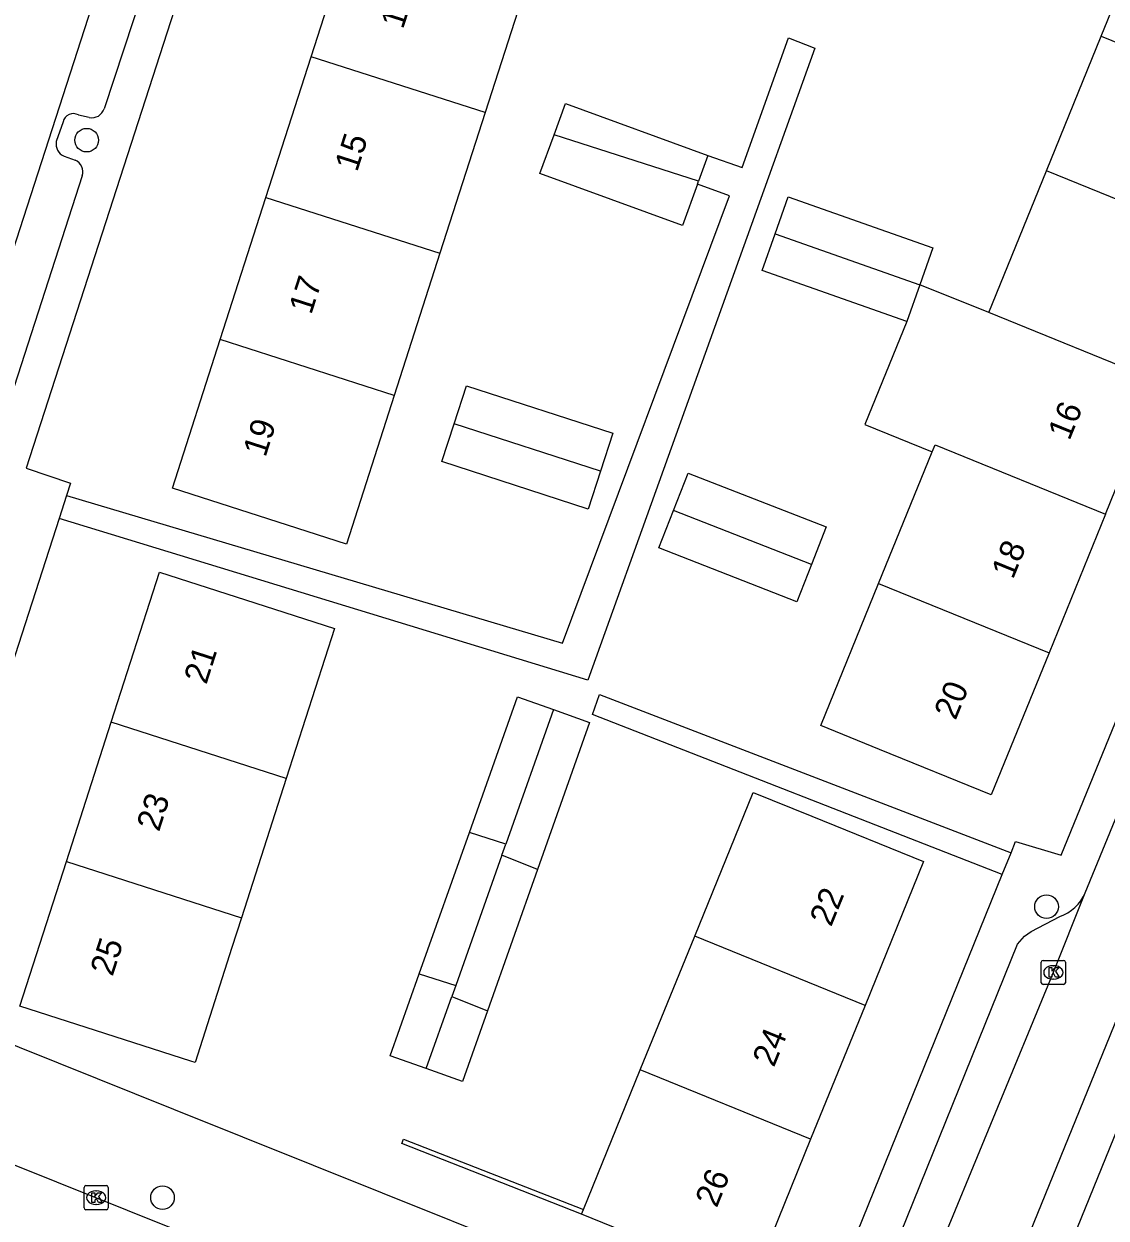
# Model space of a CAD drawing. Extents: x 162812 to 163818, y 381639 to 382470.
# Drawn here: x 163228.08 to 163272.9, y 382018.96 to 382068.45 of the extents above; entities that cross this region are included whole.
import ezdxf

# ---------------------------------------------------------------- set-up
doc = ezdxf.new("R2010")
doc.units = 0
for name, color, linetype in [('IMGEO_Boom', 7, 'Continuous'), ('IMGEO_Haag', 7, 'Continuous'), ('IMGEO_Kolk', 7, 'Continuous'), ('IMGEO_Pand', 7, 'Continuous'), ('IMGEO_Pand_nummerreeks', 7, 'Continuous'), ('IMGEO_Rijbaan_lokaal_open', 7, 'Continuous'), ('IMGEO_Voetpad_open', 7, 'Continuous')]:
    doc.layers.add(name, color=color, linetype=linetype)

msp = doc.modelspace()

# ---------------------------------------------------------------- linework, layer by layer
at = {"layer": 'IMGEO_Boom'}
for centre in [(163230.681, 382063.626), (163270.432, 382031.866), (163233.82, 382019.811)]:
    msp.add_circle(centre, 0.489, dxfattribs=at)
at = {"layer": 'IMGEO_Haag'}
msp.add_lwpolyline([(163251.18, 382019.128), (163243.729, 382022.052), (163243.802, 382022.238), (163251.255, 382019.313)], dxfattribs=at)
at = {"layer": 'IMGEO_Kolk'}
for p, q in [((163270.214, 382028.715), (163270.214, 382029.567)), ((163270.289, 382029.641), (163271.141, 382029.641)), ((163270.702, 382029.421), (163270.727, 382029.421)), ((163271.215, 382029.567), (163271.215, 382028.715)), ((163270.725, 382028.861), (163270.7, 382028.861)), ((163271.141, 382028.641), (163270.289, 382028.641)), ((163230.573, 382019.383), (163230.573, 382020.235)), ((163230.648, 382020.309), (163231.5, 382020.309)), ((163231.061, 382020.089), (163231.086, 382020.089)), ((163231.574, 382020.235), (163231.574, 382019.383)), ((163231.084, 382019.529), (163231.059, 382019.529)), ((163231.5, 382019.309), (163230.648, 382019.309))]:
    msp.add_line(p, q, dxfattribs=at)
for points in [[(163270.214, 382028.715), (163270.214, 382029.567)], [(163270.289, 382029.641), (163271.141, 382029.641)], [(163270.535, 382029.341), (163270.658, 382029.341), (163270.658, 382029.19), (163270.788, 382029.341), (163270.952, 382029.341), (163270.806, 382029.19), (163270.959, 382028.941), (163270.807, 382028.941), (163270.722, 382029.105), (163270.658, 382029.038), (163270.658, 382028.941), (163270.535, 382028.941), (163270.535, 382029.341)], [(163271.215, 382029.567), (163271.215, 382028.715)], [(163271.141, 382028.641), (163270.289, 382028.641)], [(163230.573, 382019.383), (163230.573, 382020.235)], [(163230.648, 382020.309), (163231.5, 382020.309)], [(163230.894, 382020.009), (163231.017, 382020.009), (163231.017, 382019.858), (163231.147, 382020.009), (163231.311, 382020.009), (163231.165, 382019.858), (163231.318, 382019.609), (163231.166, 382019.609), (163231.081, 382019.773), (163231.017, 382019.706), (163231.017, 382019.609), (163230.894, 382019.609), (163230.894, 382020.009)], [(163231.574, 382020.235), (163231.574, 382019.383)], [(163231.5, 382019.309), (163230.648, 382019.309)]]:
    msp.add_lwpolyline(points, dxfattribs=at)
for centre, start, end in [((163270.291, 382029.565), 91.552, 178.448), ((163270.291, 382029.565), 91.552, 178.448), ((163271.139, 382029.565), 1.552, 88.448), ((163271.139, 382029.565), 1.552, 88.448), ((163270.291, 382028.717), 181.552, 268.448), ((163270.291, 382028.717), 181.552, 268.448), ((163271.139, 382028.717), 271.552, 358.448), ((163271.139, 382028.717), 271.552, 358.448), ((163230.65, 382020.233), 91.552, 178.448), ((163230.65, 382020.233), 91.552, 178.448), ((163231.498, 382020.233), 1.552, 88.448), ((163231.498, 382020.233), 1.552, 88.448), ((163230.65, 382019.385), 181.552, 268.448), ((163230.65, 382019.385), 181.552, 268.448), ((163231.498, 382019.385), 271.552, 358.448), ((163231.498, 382019.385), 271.552, 358.448)]:
    msp.add_arc(centre, 0.0765, start, end, dxfattribs=at)
for centre, major_axis, ratio, start_param, end_param in [((163270.701, 382029.141), (-0.387, 0.002), 0.722429, 4.712389, 7.853982), ((163270.726, 382029.141), (-0.39, 0.002), 0.717154, 1.570796, 4.712389), ((163231.06, 382019.809), (-0.387, 0.002), 0.722429, 4.712389, 7.853982), ((163231.085, 382019.809), (-0.39, 0.002), 0.717154, 1.570796, 4.712389)]:
    msp.add_ellipse(centre, major_axis=major_axis, ratio=ratio, start_param=start_param, end_param=end_param, dxfattribs=at)
at = {"layer": 'IMGEO_Pand'}
for points in [[(163272.7, 382067.933), (163274.938, 382073.436)], [(163239.976, 382067.082), (163241.867, 382072.971)], [(163249.072, 382070.658), (163247.181, 382064.768)], [(163270.433, 382062.359), (163272.7, 382067.933)], [(163272.7, 382067.933), (163279.759, 382065.061)], [(163238.106, 382061.258), (163239.976, 382067.082)], [(163247.181, 382064.768), (163239.976, 382067.082)], [(163250.036, 382063.851), (163250.509, 382065.148), (163256.411, 382062.992)], [(163247.181, 382064.768), (163245.311, 382058.945)], [(163255.978, 382061.804), (163255.353, 382060.095), (163249.451, 382062.251), (163250.036, 382063.851)], [(163256.023, 382061.928), (163250.036, 382063.851)], [(163256.411, 382062.992), (163256.023, 382061.928)], [(163268.043, 382056.484), (163270.433, 382062.359)], [(163277.492, 382059.487), (163270.433, 382062.359)], [(163255.978, 382061.804), (163256.023, 382061.928)], [(163236.214, 382055.363), (163238.106, 382061.258)], [(163238.106, 382061.258), (163245.311, 382058.945)], [(163259.188, 382059.75), (163259.727, 382061.28), (163265.721, 382059.166), (163265.182, 382057.637)], [(163264.643, 382056.108), (163258.649, 382058.221), (163259.188, 382059.75)], [(163259.188, 382059.75), (163265.182, 382057.637)], [(163245.311, 382058.945), (163243.419, 382053.05)], [(163265.182, 382057.637), (163264.643, 382056.108)], [(163268.043, 382056.484), (163265.182, 382057.637)], [(163264.643, 382056.108), (163262.907, 382051.842), (163265.693, 382050.708)], [(163275.103, 382053.613), (163268.043, 382056.484)], [(163243.419, 382053.05), (163241.441, 382046.89), (163238.997, 382047.676), (163234.236, 382049.203), (163236.214, 382055.363)], [(163243.419, 382053.05), (163236.214, 382055.363)], [(163272.875, 382048.135), (163275.103, 382053.613)], [(163245.9, 382051.88), (163246.411, 382053.452), (163252.465, 382051.484), (163251.954, 382049.912)], [(163251.954, 382049.912), (163251.443, 382048.34), (163245.389, 382050.308), (163245.9, 382051.88)], [(163251.954, 382049.912), (163245.9, 382051.88)], [(163263.478, 382045.26), (163265.693, 382050.708)], [(163265.693, 382050.708), (163265.815, 382051.007), (163272.875, 382048.135)], [(163254.987, 382048.283), (163255.594, 382049.835), (163261.301, 382047.601), (163260.693, 382046.049)], [(163260.693, 382046.049), (163260.086, 382044.496), (163254.379, 382046.73), (163254.987, 382048.283)], [(163260.693, 382046.049), (163254.987, 382048.283)], [(163272.875, 382048.135), (163270.538, 382042.388)], [(163231.699, 382039.51), (163233.693, 382045.722), (163238.454, 382044.194), (163240.944, 382043.394), (163238.949, 382037.18)], [(163270.538, 382042.388), (163268.142, 382036.498), (163263.511, 382038.383), (163261.082, 382039.37), (163263.478, 382045.26)], [(163263.478, 382045.26), (163270.538, 382042.388)], [(163246.529, 382034.946), (163248.517, 382040.56), (163250.012, 382040.031)], [(163250.012, 382040.031), (163248.041, 382034.46)], [(163250.012, 382040.031), (163251.511, 382039.5), (163249.352, 382033.404)], [(163229.845, 382033.737), (163231.699, 382039.51)], [(163238.949, 382037.18), (163231.699, 382039.51)], [(163238.949, 382037.18), (163237.096, 382031.409)], [(163255.864, 382030.644), (163258.287, 382036.601), (163260.711, 382035.616), (163265.342, 382033.732), (163262.919, 382027.775)], [(163244.453, 382029.084), (163246.529, 382034.946)], [(163248.041, 382034.46), (163246.529, 382034.946)], [(163247.879, 382034.003), (163248.041, 382034.46)], [(163247.879, 382034.003), (163245.965, 382028.598)], [(163249.352, 382033.404), (163247.879, 382034.003)], [(163237.096, 382031.409), (163236.699, 382030.171), (163235.17, 382025.41), (163234.993, 382025.467), (163227.919, 382027.738), (163229.845, 382033.737)], [(163229.845, 382033.737), (163237.096, 382031.409)], [(163249.352, 382033.404), (163247.278, 382027.547)], [(163253.609, 382025.099), (163255.864, 382030.644)], [(163262.919, 382027.775), (163255.864, 382030.644)], [(163244.747, 382025.158), (163243.25, 382025.688), (163244.453, 382029.084)], [(163244.453, 382029.084), (163245.965, 382028.598)], [(163245.965, 382028.598), (163245.805, 382028.146)], [(163244.747, 382025.158), (163245.805, 382028.146)], [(163245.805, 382028.146), (163247.278, 382027.547)], [(163247.278, 382027.547), (163246.244, 382024.628), (163244.747, 382025.158)], [(163262.919, 382027.775), (163260.664, 382022.23)], [(163251.255, 382019.313), (163253.609, 382025.099)], [(163260.664, 382022.23), (163253.609, 382025.099)], [(163260.664, 382022.23), (163258.235, 382016.258), (163251.18, 382019.128)], [(163251.18, 382019.128), (163251.255, 382019.313)]]:
    msp.add_lwpolyline(points, dxfattribs=at)
at = {"layer": 'IMGEO_Rijbaan_lokaal_open'}
for points in [[(163232.808, 382075.129), (163219.286, 382033.294)], [(163272.034, 382032.433), (163275.246, 382040.275), (163276.965, 382044.495)], [(163279.882, 382043.308), (163268.785, 382016.032), (163268.677, 382015.763), (163267.019, 382011.555)], [(163263.956, 382012.815), (163265.757, 382017.101), (163270.694, 382029.087), (163272.034, 382032.433)], [(163220.636, 382023.993), (163241.137, 382015.775)]]:
    msp.add_lwpolyline(points, dxfattribs=at)
at = {"layer": 'IMGEO_Voetpad_open'}
for points in [[(163247.759, 382110.658), (163228.176, 382050.033), (163230.013, 382049.41), (163229.849, 382048.901)], [(163268.961, 382034.102), (163269.149, 382034.565), (163271.043, 382033.994), (163294.991, 382092.68), (163291.538, 382094.021)], [(163234.237, 382073.537), (163231.4, 382064.93)], [(163256.411, 382062.992), (163257.832, 382062.501), (163259.753, 382067.868), (163260.838, 382067.439), (163251.435, 382041.254), (163229.54, 382047.945)], [(163230.786, 382064.568), (163230.341, 382064.67)], [(163229.701, 382064.384), (163229.424, 382063.573)], [(163229.75, 382062.964), (163230.203, 382062.801)], [(163230.501, 382062.143), (163221.906, 382035.578)], [(163229.849, 382048.901), (163250.391, 382042.788), (163257.296, 382061.32), (163255.978, 382061.804)], [(163229.849, 382048.901), (163229.54, 382047.945)], [(163229.54, 382047.945), (163223.488, 382029.202), (163223.089, 382027.966)], [(163268.597, 382033.203), (163251.629, 382039.83), (163251.925, 382040.654), (163268.961, 382034.102)], [(163268.597, 382033.203), (163268.961, 382034.102)], [(163260.414, 382012.994), (163261.219, 382014.982), (163268.597, 382033.203)], [(163263.58, 382016.338), (163269.228, 382030.314), (163269.521, 382030.648), (163269.792, 382030.84), (163270.984, 382031.454)], [(163275.734, 382028.476), (163269.689, 382013.597)], [(163223.089, 382027.966), (163234.283, 382023.476), (163257.35, 382014.223), (163260.414, 382012.994)]]:
    msp.add_lwpolyline(points, dxfattribs=at)
for centre, radius, start, end in [((163230.127, 382064.29), 0.436, 60.6568, 167.5006), ((163230.899, 382065.079), 0.523, 257.548, 343.4972), ((163229.946, 382063.461), 0.534, 167.8342, 248.4864), ((163229.982, 382062.304), 0.543, 342.7132, 66.0172), ((163270.362, 382033.173), 1.828, 289.876, 336.1158)]:
    msp.add_arc(centre, radius, start, end, dxfattribs=at)

# ---------------------------------------------------------------- texts
at = {"layer": 'IMGEO_Pand_nummerreeks'}
for s, rotation, p in [('13', 72.2, (163243.778, 382068.193)), ('15', 72.2, (163241.88, 382062.281)), ('17', 72.2, (163239.981, 382056.369)), ('16', 67.8669, (163271.38, 382051.147)), ('19', 72.2, (163238.083, 382050.457)), ('18', 67.8669, (163269.041, 382045.398)), ('21', 72.2001, (163235.636, 382041.043)), ('20', 67.8672, (163266.666, 382039.561)), ('23', 72.2001, (163233.676, 382034.94)), ('22', 67.8675, (163261.51, 382031)), ('25', 72.2001, (163231.752, 382028.946)), ('24', 67.8675, (163259.142, 382025.179)), ('26', 67.8669, (163256.773, 382019.355))]:
    msp.add_text(s, height=1, rotation=rotation, dxfattribs=at).set_placement(p)

doc.saveas('drawing.dxf')
